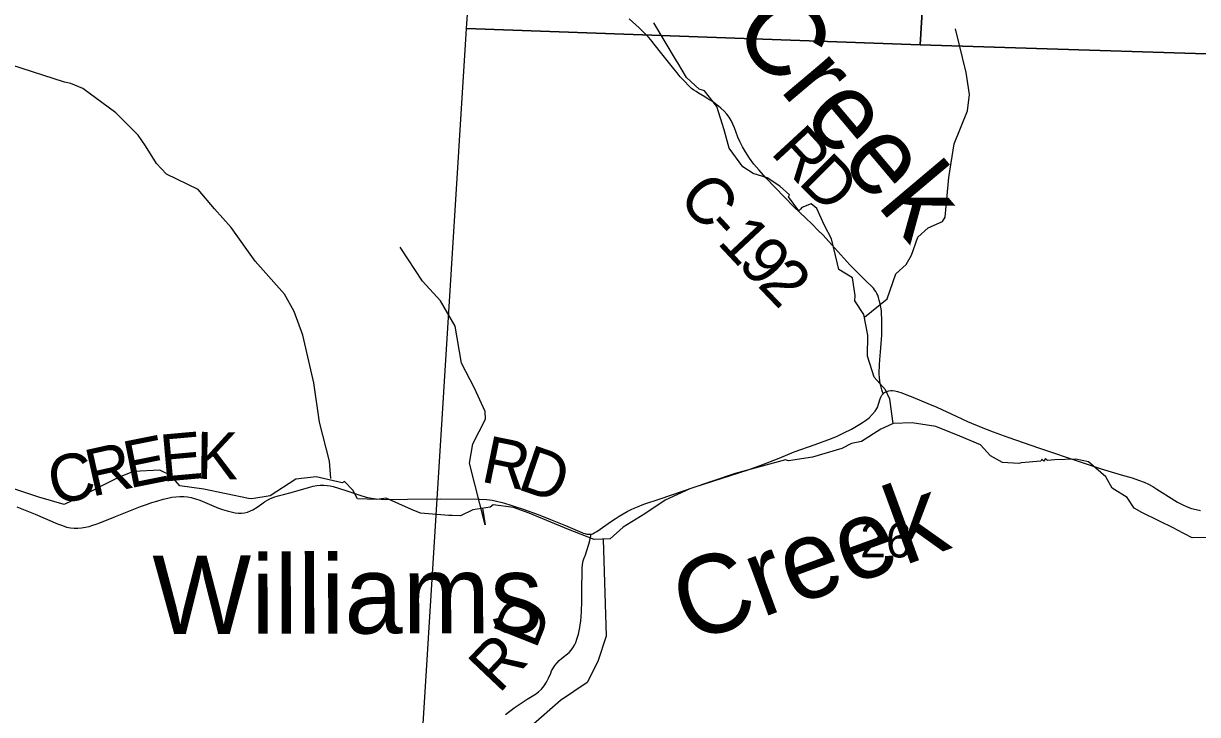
# Model space of a CAD drawing. Extents: x 396.2 to 468.4, y 232.6 to 279.1.
# Drawn here: x 415.485 to 416.904, y 265.51 to 266.345 of the extents above; entities that cross this region are included whole.
import ezdxf

# ---------------------------------------------------------------- set-up
doc = ezdxf.new("R2010")
doc.units = 0
for name, color, linetype in [('GM_X_County_Road', 7, 'Continuous'), ('GM_X_County_Road_Text', 7, 'Continuous'), ('GM_X_Minor_River', 7, 'Continuous'), ('GM_X_Minor_River_Text', 7, 'Continuous'), ('GM_X_Section', 7, 'Continuous'), ('GM_X_Section_Text', 7, 'Continuous'), ('GM_X_Township_Road', 7, 'Continuous'), ('GM_X_Township_Road_Text', 7, 'Continuous')]:
    doc.layers.add(name, color=color, linetype=linetype)

msp = doc.modelspace()

# ---------------------------------------------------------------- linework, layer by layer
at = {"layer": 'GM_X_County_Road'}
for points in [[(416.5237, 265.8973), (416.5222, 265.9021), (416.5208, 265.9067), (416.5201, 265.9095), (416.5196, 265.9126), (416.5191, 265.917), (416.519, 265.9209), (416.519, 265.9253), (416.5191, 265.9289), (416.5193, 265.9325), (416.5198, 265.9382), (416.5209, 265.9527), (416.5218, 265.9627), (416.522, 265.9685), (416.5221, 265.9761), (416.5222, 265.9837), (416.5221, 265.9887), (416.5218, 265.9931), (416.5216, 265.9975), (416.521, 266.0018), (416.5201, 266.0061), (416.519, 266.0102), (416.518, 266.0136), (416.5171, 266.0163), (416.5162, 266.0186), (416.5149, 266.0209), (416.5134, 266.023), (416.5119, 266.0251), (416.5101, 266.027), (416.5037, 266.0331), (416.4836, 266.0532), (416.4581, 266.0813), (416.4511, 266.0888), (416.4449, 266.0952), (416.4381, 266.1022), (416.4304, 266.1097), (416.4158, 266.1232), (416.3821, 266.1584), (416.3738, 266.1676), (416.3676, 266.1748), (416.3621, 266.182), (416.3572, 266.1896), (416.3537, 266.1957), (416.3505, 266.202), (416.3482, 266.2076), (416.344, 266.2186), (416.3421, 266.2232), (416.3401, 266.2275), (416.3378, 266.2314), (416.3349, 266.2351), (416.3315, 266.2387), (416.3275, 266.2424), (416.3246, 266.2449), (416.322, 266.247), (416.3185, 266.2495), (416.3146, 266.252), (416.3112, 266.2542), (416.3082, 266.256), (416.3007, 266.2605), (416.2976, 266.2625), (416.2951, 266.2642), (416.2923, 266.2664), (416.2885, 266.2699), (416.2835, 266.2749), (416.2786, 266.2803), (416.2746, 266.2852), (416.2707, 266.2899), (416.2564, 266.3081), (416.2472, 266.3197), (416.2429, 266.325), (416.24, 266.3282), (416.237, 266.3313), (416.2287, 266.3394), (416.2167, 266.3504)], [(416.0661, 265.7649), (416.0739, 265.7625), (416.0798, 265.7607), (416.0887, 265.7578), (416.1068, 265.7514), (416.1218, 265.7455), (416.1397, 265.7379), (416.1596, 265.7294), (416.1613, 265.7288), (416.1634, 265.7282), (416.1656, 265.7277), (416.1681, 265.7275), (416.1708, 265.7277), (416.1728, 265.7281), (416.1746, 265.729), (416.1761, 265.7298), (416.1776, 265.7307), (416.1954, 265.7432), (416.1997, 265.7461), (416.2048, 265.7494), (416.2095, 265.7522), (416.2144, 265.7549), (416.2191, 265.7573), (416.2227, 265.759), (416.2267, 265.7607), (416.2346, 265.764), (416.2541, 265.7704), (416.2953, 265.7845), (416.3619, 265.8058), (416.3682, 265.808), (416.375, 265.8106), (416.3982, 265.8194), (416.4163, 265.8269), (416.4415, 265.8359), (416.4614, 265.8432), (416.4682, 265.8461), (416.4761, 265.85), (416.4854, 265.8546), (416.4955, 265.8604), (416.4989, 265.8625), (416.5024, 265.8648), (416.5067, 265.8683), (416.5106, 265.8721), (416.5142, 265.8764), (416.5161, 265.8793), (416.5171, 265.8815), (416.5177, 265.8835), (416.5185, 265.8859), (416.5193, 265.8886), (416.5201, 265.8911), (416.521, 265.8932), (416.5222, 265.8955), (416.5229, 265.8964), (416.5237, 265.8973), (416.5245, 265.898), (416.5255, 265.8988), (416.5278, 265.9), (416.5305, 265.9008), (416.5328, 265.9012), (416.5351, 265.9012), (416.5377, 265.9008), (416.5409, 265.9), (416.5462, 265.8983), (416.5531, 265.8956), (416.5594, 265.893), (416.5778, 265.8855), (416.5886, 265.8809), (416.6121, 265.87), (416.6258, 265.8637), (416.6422, 265.8568), (416.6567, 265.8511), (416.6742, 265.8447), (416.7124, 265.8316), (416.7631, 265.8146), (416.7873, 265.8067), (416.7991, 265.8029), (416.8111, 265.7994), (416.8245, 265.7955), (416.8321, 265.793), (416.8389, 265.7904), (416.8445, 265.7879), (416.8497, 265.7852), (416.8544, 265.7821), (416.8607, 265.7781), (416.8685, 265.7731), (416.8792, 265.7663), (416.8858, 265.7629), (416.891, 265.7606), (416.8964, 265.7588), (416.9018, 265.7573), (416.9072, 265.7561)], [(415.4771, 265.7607), (415.4992, 265.7518), (415.5261, 265.7402), (415.5321, 265.7379), (415.5371, 265.7362), (415.5417, 265.7353), (415.5463, 265.7348), (415.5506, 265.7348), (415.555, 265.7351), (415.5599, 265.7359), (415.5644, 265.737), (415.5689, 265.7383), (415.5729, 265.7397), (415.5771, 265.7412), (415.5962, 265.7491), (415.6263, 265.7609), (415.6335, 265.7636), (415.6399, 265.7657), (415.6459, 265.7675), (415.6536, 265.7697), (415.6593, 265.7712), (415.6641, 265.7723), (415.6691, 265.7729), (415.674, 265.7732), (415.6786, 265.7731), (415.683, 265.7727), (415.6877, 265.7717), (415.6929, 265.7703), (415.698, 265.7685), (415.7206, 265.7592), (415.7256, 265.7574), (415.731, 265.7558), (415.7357, 265.7545), (415.7408, 265.7534), (415.7446, 265.753), (415.7484, 265.7531), (415.7521, 265.7535), (415.7558, 265.7543), (415.7594, 265.7556), (415.7622, 265.7569), (415.7675, 265.7603), (415.7703, 265.7624), (415.773, 265.7644), (415.776, 265.7665), (415.7791, 265.7684), (415.7825, 265.7701), (415.7875, 265.7722), (415.7927, 265.774), (415.7992, 265.7757), (415.8084, 265.7781), (415.8295, 265.784), (415.8348, 265.7855), (415.8393, 265.7863), (415.8434, 265.7867), (415.8477, 265.7868), (415.8517, 265.7865), (415.8554, 265.786), (415.859, 265.7853), (415.8734, 265.7806), (415.8914, 265.7747), (415.8989, 265.7725), (415.9053, 265.7709), (415.9112, 265.7701), (415.917, 265.7697), (415.9224, 265.7695), (415.949, 265.7699), (415.9894, 265.7703), (416.0358, 265.7698), (416.045, 265.7693), (416.0511, 265.7685), (416.0566, 265.7675), (416.0632, 265.7658), (416.0661, 265.7649)]]:
    msp.add_lwpolyline(points, dxfattribs=at)
at = {"layer": 'GM_X_Minor_River'}
for points in [[(416.5359, 265.8615), (416.5317, 265.8908), (416.5264, 265.9022), (416.5128, 265.9173), (416.5048, 265.9428), (416.5052, 265.9682), (416.5002, 265.9929), (416.4893, 266.0096), (416.49, 266.0161), (416.4866, 266.0374), (416.4703, 266.0476), (416.4684, 266.0544), (416.4612, 266.0844), (416.4529, 266.1007), (416.4434, 266.1212), (416.4366, 266.1269), (416.4253, 266.1223), (416.4238, 266.1204), (416.4219, 266.1185), (416.4094, 266.1352), (416.4105, 266.1379), (416.3988, 266.1481), (416.3837, 266.1583), (416.3666, 266.1636), (416.3542, 266.1716), (416.3375, 266.194), (416.3314, 266.2164), (416.3227, 266.2445), (416.308, 266.2634), (416.3015, 266.2653), (416.286, 266.2797), (416.2758, 266.2972), (416.2739, 266.2995), (416.2466, 266.3454)], [(416.5013, 265.9898), (416.5285, 266.0121), (416.5392, 266.0421), (416.5513, 266.0535), (416.558, 266.0647), (416.5655, 266.0865), (416.5779, 266.0979), (416.5952, 266.1053), (416.5987, 266.1109), (416.6032, 266.1586), (416.6094, 266.1994), (416.6257, 266.2391), (416.6282, 266.2588), (416.6241, 266.2855), (416.6113, 266.3383)], [(415.8565, 265.7948), (415.8548, 265.8157), (415.8427, 265.8628), (415.8358, 265.9105), (415.8224, 265.9682), (415.8119, 265.9967), (415.8005, 266.0175), (415.765, 266.0574), (415.736, 266.0982), (415.7156, 266.1209), (415.6962, 266.1443), (415.6578, 266.1626), (415.6458, 266.1755), (415.6324, 266.1968), (415.6234, 266.21), (415.5966, 266.2367), (415.5567, 266.2661), (415.5421, 266.2722), (415.5346, 266.274), (415.4698, 266.2947)], [(416.0394, 265.7589), (416.0428, 265.7387), (416.024, 265.8135), (416.0281, 265.8367), (416.0432, 265.8664), (416.0428, 265.8759), (416.0299, 265.9039), (416.0143, 265.9343), (416.0066, 265.9791), (415.989, 266.0095), (415.967, 266.0334), (415.94, 266.0744)], [(416.6534, 265.8222), (416.6414, 265.8355), (416.6164, 265.8461), (416.5873, 265.8578), (416.5586, 265.8623), (416.5359, 265.8615), (416.5208, 265.8546), (416.4974, 265.8394), (416.4853, 265.8371), (416.4739, 265.831), (416.4384, 265.8206), (416.4093, 265.8164), (416.4055, 265.8175), (416.3447, 265.801), (416.2899, 265.7823), (416.2604, 265.7685), (416.2358, 265.7521), (416.2094, 265.7361), (416.1939, 265.722), (416.1746, 265.7212), (416.1436, 265.7333), (416.096, 265.7529), (416.0771, 265.7597), (416.0525, 265.7631), (416.0487, 265.7604), (416.0279, 265.757), (416.0128, 265.7497), (416.003, 265.7501), (415.9988, 265.7501), (415.9648, 265.753), (415.9538, 265.7572), (415.9232, 265.7712), (415.9119, 265.7696), (415.8884, 265.7703), (415.8831, 265.7806), (415.8729, 265.7912), (415.8699, 265.7897)], [(416.9224, 265.7237), (416.897, 265.7233), (416.8785, 265.7327), (416.8759, 265.7343), (416.8361, 265.7539), (416.8271, 265.7592), (416.8184, 265.7717), (416.8002, 265.7831), (416.7926, 265.7968), (416.7718, 265.815), (416.7563, 265.8183), (416.731, 265.8175), (416.7223, 265.8167), (416.72, 265.819), (416.7178, 265.816), (416.7155, 265.8182), (416.7144, 265.816), (416.6906, 265.8136), (416.6875, 265.8128), (416.6679, 265.8143), (416.6533, 265.8223)], [(415.8699, 265.7897), (415.8385, 265.7968), (415.8139, 265.7941), (415.783, 265.7739), (415.761, 265.7704), (415.7569, 265.7708), (415.7028, 265.7821), (415.6737, 265.7858), (415.6631, 265.7983), (415.6499, 265.8051), (415.6177, 265.8035), (415.6007, 265.7963), (415.5527, 265.7722), (415.5342, 265.7634), (415.5036, 265.7721), (415.4457, 265.7917)], [(416.1855, 265.7217), (416.1891, 265.6042), (416.1791, 265.5737), (416.1659, 265.5483), (416.1338, 265.5266), (416.0981, 265.4951)]]:
    msp.add_lwpolyline(points, dxfattribs=at)
at = {"layer": 'GM_X_Section'}
for points in [[(416.6173, 267.1288), (416.5683, 266.319), (416.0202, 266.3387), (416.0764, 267.1399)], [(417.1057, 267.1188), (417.0546, 266.3038), (416.5683, 266.319), (416.6173, 267.1288)], [(416.5683, 266.319), (417.0546, 266.3038), (417.0573, 266.3036), (417.0456, 266.113), (417.0199, 265.6834), (416.997, 265.2568), (415.9561, 265.311), (416.0202, 266.3387)]]:
    msp.add_lwpolyline(points, close=True, dxfattribs=at)
at = {"layer": 'GM_X_Township_Road'}
msp.add_lwpolyline([(416.0673, 265.5095), (416.0708, 265.5124), (416.0743, 265.515), (416.0778, 265.5176), (416.0937, 265.528), (416.0995, 265.5316), (416.1037, 265.5343), (416.1073, 265.537), (416.111, 265.5404), (416.114, 265.5444), (416.1168, 265.5487), (416.1193, 265.5534), (416.122, 265.5597), (416.1231, 265.5623), (416.1244, 265.5647), (416.1256, 265.5668), (416.127, 265.5689), (416.1297, 265.5722), (416.1322, 265.5749), (416.1349, 265.5774), (416.1441, 265.5847), (416.1467, 265.5873), (416.1488, 265.5901), (416.1507, 265.5933), (416.1523, 265.5968), (416.1537, 265.6006), (416.1555, 265.6066), (416.1564, 265.6107), (416.1571, 265.6146), (416.1577, 265.618), (416.1583, 265.6224), (416.1589, 265.6282), (416.1593, 265.6338), (416.1595, 265.6467), (416.1598, 265.6604), (416.16, 265.6834), (416.1602, 265.687), (416.1605, 265.6904), (416.1609, 265.6932), (416.1614, 265.6955), (416.162, 265.6976), (416.1629, 265.6997), (416.1635, 265.7013), (416.1679, 265.7153), (416.1694, 265.7198), (416.1702, 265.7236), (416.1708, 265.7277)], dxfattribs=at)

# ---------------------------------------------------------------- texts
at = {"layer": 'GM_X_County_Road_Text'}
for s, rotation, p in [('R', 312.6728, (416.3865, 266.1882)), ('D', 315.1012, (416.4199, 266.152)), ('C', 311.4154, (416.274, 266.1331)), ('-', 312.6481, (416.3058, 266.0972)), ('1', 313.1524, (416.322, 266.0796)), ('9', 313.6665, (416.3463, 266.0537)), ('2', 313.7988, (416.3706, 266.0282)), ('E', 11.3452, (415.6125, 265.7828)), ('E', 5.1453, (415.6526, 265.7909)), ('K', 359.1294, (415.6934, 265.7946)), ('R', 348.4513, (416.0362, 265.7914)), ('R', 12.6247, (415.5673, 265.7726)), ('D', 341.0259, (416.0801, 265.7826)), ('C', 12.6304, (415.5218, 265.7624))]:
    msp.add_text(s, height=0.0568, rotation=rotation, dxfattribs=at).set_placement(p)
at = {"layer": 'GM_X_Minor_River_Text'}
for s, height, rotation, p in [('Creek', 0.09469, 310.1368, (416.3385, 266.3348)), ('Creek', 0.09469, 20.1308, (416.2909, 265.5949)), ('Williams', 0.0947, 0.1307, (415.6408, 265.6069))]:
    msp.add_text(s, height=height, rotation=rotation, dxfattribs=at).set_placement(p)
at = {"layer": 'GM_X_Section_Text'}
msp.add_text('26', height=0.04186, rotation=0, dxfattribs=at).set_placement((416.4959, 265.6994))
at = {"layer": 'GM_X_Township_Road_Text'}
for s, rotation, p in [('D', 68.2671, (416.1039, 265.5872)), ('R', 46.5194, (416.0594, 265.5339))]:
    msp.add_text(s, height=0.0568, rotation=rotation, dxfattribs=at).set_placement(p)

doc.saveas('drawing.dxf')
